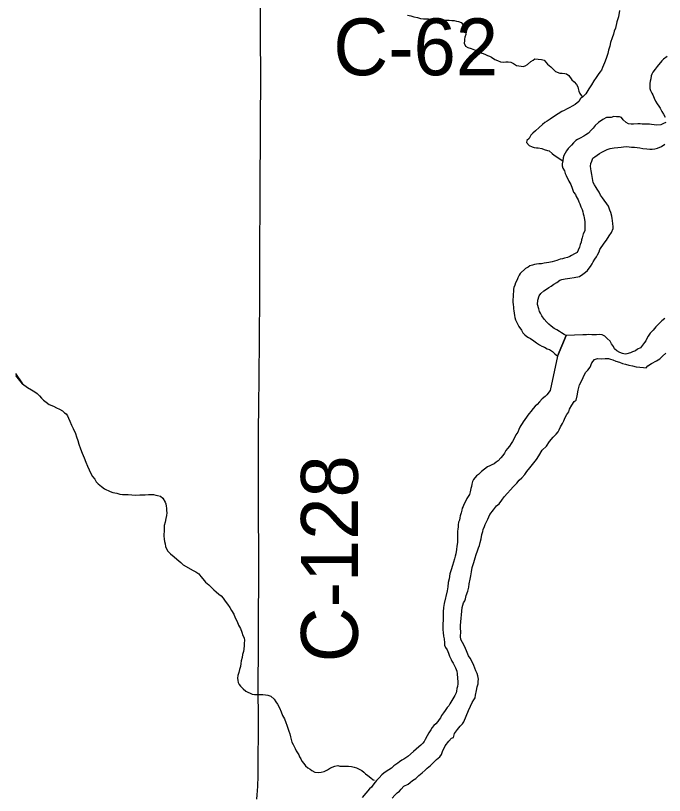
# Model space of a CAD drawing. Extents: x -17 to 88, y -5 to 22.
# Drawn here: x -13.468 to -12.82, y 19.416 to 20.195 of the extents above; entities that cross this region are included whole.
import ezdxf

# ---------------------------------------------------------------- set-up
doc = ezdxf.new("R2010")
doc.units = 0
for name, color, linetype in [('GM_X_County_Road', 7, 'Continuous'), ('GM_X_County_Road_Text', 7, 'Continuous'), ('GM_X_Major_River', 7, 'Continuous'), ('GM_X_Minor_River', 7, 'Continuous')]:
    doc.layers.add(name, color=color, linetype=linetype)

msp = doc.modelspace()

# ---------------------------------------------------------------- linework, layer by layer
at = {"layer": 'GM_X_County_Road'}
msp.add_lwpolyline([(-13.22723, 19.41198), (-13.22682, 19.41634), (-13.22658, 19.42053), (-13.22641, 19.42506), (-13.22609, 19.43517), (-13.22563, 19.49635), (-13.22605, 19.51809), (-13.22611, 19.53485), (-13.22568, 19.55348), (-13.22561, 19.57214), (-13.22553, 19.6063), (-13.22533, 19.61935), (-13.22546, 19.66783), (-13.22572, 19.6877), (-13.22578, 19.70882), (-13.22563, 19.7461), (-13.22555, 19.78216), (-13.2254, 19.80328), (-13.225, 19.83496), (-13.22461, 19.87039), (-13.22433, 19.917), (-13.22425, 19.95428), (-13.22384, 20.01704), (-13.22366, 20.08539), (-13.22343, 20.13634), (-13.22365, 20.17235), (-13.2235, 20.20402)], dxfattribs=at)
at = {"layer": 'GM_X_Major_River'}
msp.add_line((-12.91819, 19.87527), (-12.92688, 19.85474), dxfattribs=at)
for points in [[(-12.81972, 19.89225), (-12.8228, 19.89002), (-12.8259, 19.88704), (-12.82862, 19.88406), (-12.83135, 19.88069), (-12.83444, 19.87771), (-12.8364, 19.87471), (-12.83758, 19.87245), (-12.83876, 19.87019), (-12.83994, 19.86832), (-12.84422, 19.86308), (-12.84691, 19.86161), (-12.84922, 19.86014), (-12.8519, 19.85905), (-12.8542, 19.85795), (-12.85764, 19.85725), (-12.85954, 19.85691), (-12.8622, 19.85734), (-12.86484, 19.85853), (-12.86785, 19.8601), (-12.8701, 19.86204), (-12.87119, 19.86434), (-12.87304, 19.86703), (-12.87451, 19.86972), (-12.8775, 19.87243), (-12.87974, 19.87475), (-12.88238, 19.87594), (-12.88504, 19.87637), (-12.88808, 19.87605), (-12.89036, 19.87609), (-12.89265, 19.87613), (-12.89606, 19.87657), (-12.89797, 19.87623), (-12.90177, 19.87592), (-12.91819, 19.87527)], [(-12.92688, 19.85474), (-12.93437, 19.82032), (-12.93749, 19.8162), (-12.93942, 19.81434), (-12.94213, 19.81211), (-12.94484, 19.80913), (-12.94717, 19.80651), (-12.94911, 19.80465), (-12.95143, 19.80241), (-12.95377, 19.79942), (-12.95533, 19.79755), (-12.9565, 19.79567), (-12.95806, 19.7938), (-12.95962, 19.79155), (-12.96119, 19.7893), (-12.96236, 19.78742), (-12.96353, 19.78555), (-12.96471, 19.78367), (-12.96551, 19.78141), (-12.9667, 19.77877), (-12.96865, 19.77615), (-12.97025, 19.77238), (-12.97182, 19.76937), (-12.97338, 19.7675), (-12.97495, 19.76487), (-12.97689, 19.76263), (-12.97845, 19.76038), (-12.98002, 19.75775), (-12.98158, 19.7555), (-12.98353, 19.75326), (-12.98625, 19.75027), (-12.98818, 19.74879), (-12.9901, 19.74731), (-12.9924, 19.74621), (-12.99471, 19.74511), (-12.99701, 19.74402), (-13.00279, 19.73957), (-13.00589, 19.73659), (-13.00782, 19.7351), (-13.01093, 19.73136), (-13.01173, 19.72948), (-13.01254, 19.72684), (-13.01296, 19.72457), (-13.01338, 19.72267), (-13.0142, 19.71927), (-13.01501, 19.71663), (-13.01619, 19.71437), (-13.01737, 19.7125), (-13.01934, 19.70874), (-13.02052, 19.70648), (-13.02132, 19.7046), (-13.02211, 19.70271), (-13.02253, 19.70082), (-13.02334, 19.69818), (-13.02416, 19.69515), (-13.02457, 19.69326), (-13.02499, 19.69099), (-13.0258, 19.68873), (-13.02623, 19.68608), (-13.02626, 19.68418), (-13.02669, 19.68191)], [(-12.90622, 19.82094), (-12.90498, 19.82623), (-12.9038, 19.82849), (-12.90143, 19.83338), (-12.89905, 19.83828), (-12.89672, 19.84089), (-12.89439, 19.84388), (-12.89279, 19.84803), (-12.89007, 19.8514), (-12.887, 19.85248), (-12.88283, 19.85202), (-12.8794, 19.85234), (-12.87598, 19.85228), (-12.87409, 19.85186), (-12.87182, 19.85106), (-12.8688, 19.84986), (-12.86502, 19.84866), (-12.862, 19.84746), (-12.85897, 19.84665), (-12.85557, 19.84582), (-12.85216, 19.845), (-12.84837, 19.84417), (-12.84458, 19.84372), (-12.84117, 19.84328), (-12.83851, 19.84323), (-12.83657, 19.84509), (-12.83311, 19.8473), (-12.82811, 19.85025), (-12.82465, 19.85208), (-12.82194, 19.85469), (-12.81885, 19.85767)], [(-13.04462, 19.4544), (-13.04268, 19.45664), (-13.04186, 19.45966), (-13.03909, 19.46531), (-13.03558, 19.47018), (-13.03286, 19.47317), (-13.03095, 19.47389), (-13.02974, 19.47767), (-13.027, 19.48179), (-13.02427, 19.48516), (-13.02195, 19.48739), (-13.02039, 19.48926), (-13.016, 19.50057), (-13.01401, 19.50509), (-13.01204, 19.50885), (-13.01047, 19.51149), (-13.0093, 19.51336), (-13.00887, 19.51601), (-13.00802, 19.52055), (-13.00719, 19.52433), (-13.00637, 19.52736), (-13.00633, 19.52964), (-13.00591, 19.53191), (-13.00661, 19.53534), (-13.00733, 19.53763), (-13.00841, 19.54031), (-13.0106, 19.54566), (-13.01242, 19.54987), (-13.01426, 19.55295), (-13.01574, 19.55525), (-13.0172, 19.5587), (-13.01937, 19.56443), (-13.02195, 19.56866), (-13.02342, 19.57172), (-13.02374, 19.57477), (-13.02366, 19.57932), (-13.02397, 19.58313), (-13.02392, 19.58578), (-13.02206, 19.6036), (-13.02084, 19.60813), (-13.01965, 19.61039), (-13.01886, 19.61227), (-13.01804, 19.61567), (-13.01644, 19.61982), (-13.0156, 19.62398), (-13.01515, 19.62739), (-13.01431, 19.63193), (-13.01349, 19.63534), (-13.01303, 19.63913), (-13.01219, 19.64367), (-13.01058, 19.64857), (-13.00935, 19.65311), (-13.00815, 19.6565), (-13.00694, 19.66028), (-13.00574, 19.66329), (-13.00494, 19.66556), (-13.00412, 19.66858), (-13.00329, 19.67236), (-13.00245, 19.67652), (-13.00163, 19.67955), (-13.00122, 19.68144), (-13.00002, 19.68445), (-12.99922, 19.68672), (-12.99764, 19.68973), (-12.99646, 19.69198), (-12.99447, 19.6965), (-12.99096, 19.70137), (-12.98785, 19.70511), (-12.98515, 19.70734), (-12.98242, 19.71071), (-12.98008, 19.71408), (-12.97697, 19.71782), (-12.97386, 19.72118), (-12.97114, 19.72417), (-12.96765, 19.7279), (-12.96532, 19.7309), (-12.96261, 19.73313), (-12.95951, 19.73649), (-12.95755, 19.73949), (-12.95444, 19.74323), (-12.94782, 19.75146), (-12.94547, 19.75521), (-12.94232, 19.76085), (-12.93806, 19.76495), (-12.93494, 19.76945), (-12.93143, 19.77394), (-12.92834, 19.77692), (-12.92639, 19.77916), (-12.92522, 19.78104), (-12.92402, 19.78405), (-12.92206, 19.78744), (-12.92049, 19.79007), (-12.91928, 19.79346), (-12.91771, 19.79647), (-12.91576, 19.79909), (-12.91494, 19.80173), (-12.91259, 19.80587), (-12.91023, 19.80962), (-12.90831, 19.81073), (-12.90747, 19.81527), (-12.90622, 19.82094)], [(-13.02669, 19.68191), (-13.02672, 19.68001), (-13.02678, 19.67698), (-13.02686, 19.67242), (-13.02693, 19.66862), (-13.02738, 19.66483), (-13.02783, 19.66142), (-13.02867, 19.65726), (-13.02909, 19.65499), (-13.0299, 19.65235), (-13.03072, 19.64895), (-13.03193, 19.64555), (-13.03315, 19.6414), (-13.03436, 19.63724), (-13.03522, 19.63232), (-13.03604, 19.62854), (-13.03651, 19.62437), (-13.03734, 19.62021), (-13.04024, 19.60773), (-13.04069, 19.60356), (-13.04115, 19.59939), (-13.04122, 19.59598), (-13.04128, 19.59256), (-13.04132, 19.59066), (-13.04137, 19.58763), (-13.04143, 19.58459), (-13.04149, 19.58117), (-13.04116, 19.57851), (-13.04084, 19.57508), (-13.04014, 19.57241), (-13.03983, 19.56823), (-13.03988, 19.56595), (-13.03878, 19.56365), (-13.0373, 19.56135), (-13.03584, 19.55791), (-13.03476, 19.55485), (-13.0333, 19.55178), (-13.03257, 19.54987), (-13.03109, 19.54794), (-13.03, 19.54527), (-13.02889, 19.54335), (-13.02744, 19.5399), (-13.0271, 19.53724), (-13.0268, 19.53305), (-13.02649, 19.52925), (-13.02653, 19.52735), (-13.02696, 19.5247), (-13.02737, 19.52281), (-13.0278, 19.52016), (-13.02822, 19.51827), (-13.02941, 19.51563), (-13.0345, 19.50737), (-13.03568, 19.5055), (-13.03724, 19.50363), (-13.03919, 19.50062), (-13.04076, 19.49838), (-13.04271, 19.49575), (-13.04389, 19.4935), (-13.04506, 19.49162), (-13.04662, 19.48975), (-13.04856, 19.48751), (-13.0505, 19.48564), (-13.05205, 19.48378), (-13.05362, 19.48153), (-13.05558, 19.47852), (-13.05715, 19.47552), (-13.05912, 19.47176), (-13.0603, 19.46988), (-13.06147, 19.468), (-13.06341, 19.46614), (-13.06535, 19.46428), (-13.06805, 19.46205), (-13.07075, 19.45982), (-13.07655, 19.45461), (-13.0804, 19.45202), (-13.08233, 19.45092), (-13.08464, 19.44944), (-13.08656, 19.44796), (-13.08849, 19.44686), (-13.09041, 19.44537), (-13.09274, 19.44314), (-13.09544, 19.44129), (-13.09812, 19.43982), (-13.10044, 19.43796), (-13.10237, 19.43648), (-13.10508, 19.43349), (-13.10779, 19.43089), (-13.10897, 19.42901), (-13.11131, 19.42601), (-13.11286, 19.42414), (-13.1148, 19.42228), (-13.12219, 19.41368)], [(-13.09216, 19.41313), (-13.08944, 19.41611), (-13.08712, 19.41835), (-13.0848, 19.42021), (-13.08324, 19.42208), (-13.08053, 19.42506), (-13.0763, 19.42726), (-13.074, 19.42874), (-13.07168, 19.4306), (-13.0686, 19.43282), (-13.0655, 19.4358), (-13.06203, 19.43839), (-13.05932, 19.441), (-13.05699, 19.44324), (-13.0539, 19.44584), (-13.05081, 19.44882), (-13.04771, 19.4518), (-13.04462, 19.4544)]]:
    msp.add_lwpolyline(points, dxfattribs=at)
at = {"layer": 'GM_X_Minor_River'}
msp.add_line((-12.92688, 19.85474), (-12.91819, 19.87527), dxfattribs=at)
for points in [[(-12.86492, 20.2003), (-12.86618, 20.19386), (-12.8678, 20.18896), (-12.86906, 20.18252), (-12.87026, 20.17951), (-12.87107, 20.17649), (-12.87228, 20.17271), (-12.87389, 20.16818), (-12.87472, 20.1644), (-12.87593, 20.16063), (-12.87675, 20.15722), (-12.87836, 20.15232), (-12.87997, 20.14779), (-12.88196, 20.14327), (-12.88315, 20.14064), (-12.88471, 20.13839), (-12.88627, 20.13614), (-12.88823, 20.13313), (-12.89057, 20.12976), (-12.89293, 20.12601), (-12.89566, 20.12188), (-12.8988, 20.117), (-12.9019, 20.11364), (-12.90383, 20.11216), (-12.90579, 20.10916), (-12.90926, 20.10618), (-12.91233, 20.10472), (-12.91464, 20.10325), (-12.9181, 20.10141), (-12.9204, 20.10031), (-12.9227, 20.09922), (-12.92616, 20.097), (-12.93001, 20.09442), (-12.93425, 20.09146), (-12.93733, 20.08961), (-12.93964, 20.08814), (-12.94195, 20.08628), (-12.94543, 20.08331), (-12.94891, 20.07996), (-12.95162, 20.07773), (-12.95356, 20.07549), (-12.95515, 20.0721), (-12.95746, 20.07024), (-12.95788, 20.06835), (-12.95527, 20.06526), (-12.95226, 20.06407), (-12.95037, 20.06328), (-12.94809, 20.06285), (-12.94619, 20.06282), (-12.94278, 20.06237), (-12.94014, 20.06119), (-12.93711, 20.06037), (-12.93522, 20.05996), (-12.93223, 20.05724), (-12.93036, 20.05569), (-12.92172, 20.04983)], [(-13.07679, 20.19549), (-13.07339, 20.19467), (-13.07036, 20.19385), (-13.06695, 20.19303), (-13.06393, 20.19222), (-13.0609, 20.19178), (-13.05595, 20.19169), (-13.05216, 20.19124), (-13.04761, 20.19077), (-13.04343, 20.1907), (-13.03962, 20.19063), (-13.03734, 20.19058), (-13.03506, 20.19054), (-13.03241, 20.19011), (-13.03013, 20.19007), (-13.02786, 20.18965), (-13.02596, 20.18923), (-13.02332, 20.18805), (-13.02108, 20.18573), (-13.01964, 20.1819), (-13.01893, 20.17885), (-13.0186, 20.17619), (-13.01941, 20.17354), (-13.01983, 20.17165), (-13.01986, 20.16975), (-13.02029, 20.16748), (-13.01882, 20.16442), (-13.01656, 20.16324), (-13.01316, 20.16203), (-13.00976, 20.16083), (-13.00636, 20.16001), (-13.00222, 20.15765), (-12.99958, 20.15646), (-12.99694, 20.15528), (-12.99505, 20.15448), (-12.99279, 20.15368), (-12.98941, 20.15134), (-12.98677, 20.15015), (-12.98375, 20.14896), (-12.98072, 20.14852), (-12.97843, 20.14886), (-12.97615, 20.14882), (-12.97349, 20.14839), (-12.97085, 20.1472), (-12.96785, 20.14524), (-12.9633, 20.1444), (-12.9614, 20.14436), (-12.95911, 20.1447), (-12.9568, 20.14618), (-12.95371, 20.14916), (-12.9514, 20.15064), (-12.94948, 20.15174), (-12.94302, 20.15124), (-12.94038, 20.15043), (-12.93703, 20.14657), (-12.93365, 20.14385), (-12.93104, 20.14114), (-12.9288, 20.1392), (-12.92465, 20.13761)], [(-12.8175, 20.15423), (-12.82097, 20.15163), (-12.8229, 20.14977), (-12.82757, 20.14416), (-12.82952, 20.14154), (-12.83186, 20.13854), (-12.83265, 20.13666), (-12.83345, 20.13478), (-12.83388, 20.13175), (-12.83431, 20.12947), (-12.83473, 20.12721), (-12.83479, 20.12417), (-12.83482, 20.12227), (-12.8341, 20.12036), (-12.83263, 20.11767), (-12.8319, 20.11576), (-12.83044, 20.11269), (-12.82897, 20.10963), (-12.8275, 20.10694), (-12.82565, 20.10463), (-12.82454, 20.10271), (-12.8227, 20.09926), (-12.82123, 20.09657), (-12.81939, 20.0935)], [(-12.92465, 20.13761), (-12.92237, 20.13757), (-12.91971, 20.13714), (-12.91782, 20.13672), (-12.91557, 20.13516), (-12.9126, 20.13093), (-12.91036, 20.12899), (-12.90813, 20.12629), (-12.90665, 20.12398), (-12.90631, 20.12208), (-12.90559, 20.11941), (-12.9045, 20.11711), (-12.9019, 20.11364)], [(-12.81873, 20.08817), (-12.82103, 20.08708), (-12.82371, 20.08599), (-12.8279, 20.08569), (-12.83056, 20.08574), (-12.83321, 20.08617), (-12.83511, 20.08658), (-12.83891, 20.08665), (-12.84233, 20.08671), (-12.84423, 20.08675), (-12.84689, 20.0868), (-12.85108, 20.0865), (-12.85336, 20.08654), (-12.85601, 20.08697), (-12.85827, 20.08815), (-12.86126, 20.09086), (-12.86312, 20.09317), (-12.86501, 20.09397), (-12.86805, 20.09403), (-12.87071, 20.09407), (-12.87338, 20.09336), (-12.87795, 20.09307), (-12.88179, 20.09124), (-12.88602, 20.08828), (-12.8895, 20.08531), (-12.89145, 20.08269), (-12.8934, 20.08045), (-12.89611, 20.07746), (-12.8988, 20.07599), (-12.90073, 20.07451), (-12.90419, 20.07267), (-12.90688, 20.0712), (-12.9088, 20.0701), (-12.91112, 20.06786), (-12.91306, 20.06562)], [(-12.91306, 20.06562), (-12.91617, 20.06226), (-12.91811, 20.06002), (-12.91929, 20.05776), (-12.92048, 20.05513), (-12.92129, 20.05286), (-12.92172, 20.04983), (-12.92216, 20.0468), (-12.92219, 20.0449), (-12.92148, 20.04261), (-12.92001, 20.03993), (-12.91929, 20.03725), (-12.91819, 20.03534), (-12.91564, 20.02959), (-12.9138, 20.02614), (-12.91234, 20.0227), (-12.9109, 20.01849), (-12.90904, 20.01618), (-12.90832, 20.01427), (-12.90648, 20.01082), (-12.90576, 20.0089), (-12.90465, 20.00698), (-12.90357, 20.00393), (-12.90248, 20.00125), (-12.90176, 19.99896), (-12.90141, 19.99705), (-12.90069, 19.99514), (-12.90035, 19.99285), (-12.89965, 19.98942), (-12.89971, 19.98639), (-12.89976, 19.98373), (-12.89983, 19.97993), (-12.90141, 19.97692), (-12.90224, 19.97314), (-12.90304, 19.97088), (-12.90347, 19.96861), (-12.90427, 19.96635), (-12.90508, 19.9637), (-12.90627, 19.96069), (-12.90746, 19.95843), (-12.91015, 19.95696), (-12.91284, 19.95549), (-12.91476, 19.95439), (-12.91706, 19.95329), (-12.92011, 19.95259), (-12.92203, 19.95186), (-12.92432, 19.95153), (-12.92776, 19.95045), (-12.93005, 19.94973), (-12.93235, 19.94902), (-12.93578, 19.94832), (-12.93807, 19.94799), (-12.94036, 19.94765), (-12.94303, 19.94694), (-12.94569, 19.94699), (-12.94798, 19.94665), (-12.94989, 19.9463), (-12.9518, 19.94558), (-12.95448, 19.94487), (-12.9564, 19.94377), (-12.95909, 19.9423), (-12.96412, 19.93746), (-12.9653, 19.93558), (-12.96649, 19.93294), (-12.96728, 19.93106), (-12.96886, 19.92805), (-12.96966, 19.92579), (-12.97047, 19.92352), (-12.97088, 19.92163), (-12.97092, 19.91935), (-12.97135, 19.9167), (-12.9714, 19.91405), (-12.97145, 19.91139), (-12.9715, 19.90873), (-12.97116, 19.90645), (-12.97083, 19.90378), (-12.97087, 19.90189), (-12.97052, 19.89998), (-12.97019, 19.8977), (-12.96985, 19.89541), (-12.96951, 19.8935), (-12.96879, 19.89121), (-12.96697, 19.887), (-12.96549, 19.88432), (-12.9629, 19.88085), (-12.96143, 19.87817), (-12.95956, 19.87623), (-12.9577, 19.8743), (-12.95581, 19.8735), (-12.95393, 19.87233), (-12.95055, 19.86999), (-12.94793, 19.86804), (-12.94492, 19.86609), (-12.94266, 19.86491), (-12.94002, 19.86372), (-12.93739, 19.86215), (-12.93512, 19.86135), (-12.93212, 19.85939), (-12.9295, 19.85707), (-12.92763, 19.85551), (-12.92688, 19.85474)], [(-12.91819, 19.87527), (-12.9204, 19.87627), (-12.92302, 19.87821), (-12.9249, 19.87939), (-12.92754, 19.88095), (-12.93017, 19.88252), (-12.93316, 19.88486), (-12.93579, 19.8868), (-12.93766, 19.88874), (-12.94026, 19.89182), (-12.94248, 19.8949), (-12.94395, 19.89759), (-12.94506, 19.89951), (-12.94577, 19.90218), (-12.94683, 19.90638), (-12.94675, 19.91055), (-12.94515, 19.91508), (-12.94359, 19.91733), (-12.9405, 19.91993), (-12.9378, 19.92178), (-12.93549, 19.92325), (-12.93318, 19.92473), (-12.93049, 19.92658), (-12.92779, 19.92843), (-12.92471, 19.93065), (-12.92279, 19.93137), (-12.91936, 19.93207), (-12.91478, 19.93274), (-12.91021, 19.93342), (-12.90486, 19.93446), (-12.90178, 19.93668), (-12.89908, 19.93853), (-12.89715, 19.94039), (-12.89521, 19.94263), (-12.89403, 19.94451), (-12.89246, 19.94714), (-12.89129, 19.94902), (-12.88971, 19.95164), (-12.88815, 19.95389), (-12.88697, 19.95615), (-12.88539, 19.95916), (-12.88459, 19.96142), (-12.88341, 19.9633), (-12.88185, 19.96555), (-12.88029, 19.9678), (-12.87795, 19.97079), (-12.87521, 19.97492), (-12.87287, 19.97829), (-12.87127, 19.98244), (-12.87123, 19.98434), (-12.87156, 19.987), (-12.87188, 19.99043), (-12.87223, 19.99233), (-12.87256, 19.99462), (-12.87363, 19.99843), (-12.87473, 20.00073), (-12.87618, 20.00456), (-12.88211, 20.01302), (-12.88396, 20.01571), (-12.88542, 20.01878), (-12.88727, 20.02147), (-12.88837, 20.02339), (-12.88985, 20.02608), (-12.89133, 20.02838), (-12.89201, 20.03219), (-12.8927, 20.03638), (-12.89339, 20.03981), (-12.89373, 20.0421), (-12.89406, 20.04476), (-12.89363, 20.04741), (-12.89283, 20.04967), (-12.89163, 20.05269), (-12.88971, 20.0538), (-12.88739, 20.05565), (-12.88508, 20.05713), (-12.88278, 20.0586), (-12.88009, 20.06007), (-12.8774, 20.06116), (-12.87434, 20.06224), (-12.87053, 20.06293), (-12.86672, 20.06324), (-12.86329, 20.06356), (-12.86101, 20.06389), (-12.85758, 20.06421), (-12.8553, 20.06379), (-12.85302, 20.06375), (-12.84998, 20.06369), (-12.84733, 20.06326), (-12.84468, 20.06283), (-12.84164, 20.0624), (-12.83785, 20.06195), (-12.83481, 20.06151), (-12.83253, 20.06147), (-12.82987, 20.0618), (-12.82719, 20.06251), (-12.82297, 20.06433), (-12.81989, 20.06655)], [(-13.46826, 19.83744), (-13.46123, 19.82706), (-13.46792, 19.83554), (-13.46123, 19.82706), (-13.45636, 19.82355), (-13.45222, 19.8212), (-13.44921, 19.81924), (-13.44659, 19.81729), (-13.44435, 19.81497), (-13.44249, 19.81266), (-13.44025, 19.81072), (-13.43762, 19.80877), (-13.43462, 19.80644), (-13.43047, 19.80484), (-13.42746, 19.80327), (-13.42445, 19.80169), (-13.42143, 19.80012), (-13.41957, 19.79818), (-13.41769, 19.79701), (-13.41658, 19.79509), (-13.41549, 19.79279), (-13.41402, 19.78973), (-13.41257, 19.7859), (-13.41074, 19.78245), (-13.40855, 19.77747), (-13.40747, 19.77404), (-13.40602, 19.77059), (-13.40495, 19.76677), (-13.40351, 19.76219), (-13.40169, 19.75798), (-13.39988, 19.75301), (-13.39806, 19.7488), (-13.39661, 19.74497), (-13.39478, 19.74114), (-13.39332, 19.73808), (-13.39148, 19.73463), (-13.38925, 19.73192), (-13.38778, 19.72924), (-13.38591, 19.72731), (-13.38254, 19.72459), (-13.37954, 19.72225), (-13.37389, 19.71949), (-13.37124, 19.71868), (-13.36708, 19.71784), (-13.36405, 19.71703), (-13.3614, 19.7166), (-13.35874, 19.71655), (-13.3557, 19.7165), (-13.35228, 19.71605), (-13.3481, 19.71597), (-13.34429, 19.71628), (-13.34087, 19.71622), (-13.33897, 19.71618), (-13.33554, 19.7165), (-13.3325, 19.71644), (-13.3306, 19.71641), (-13.32833, 19.71599), (-13.32644, 19.71557), (-13.32341, 19.71476), (-13.32116, 19.71282), (-13.31895, 19.70898), (-13.31823, 19.70706), (-13.31789, 19.70478), (-13.31755, 19.70287), (-13.31759, 19.7006), (-13.31725, 19.69831), (-13.31768, 19.69566), (-13.31812, 19.69263), (-13.31895, 19.68885), (-13.31977, 19.68545), (-13.31985, 19.68127), (-13.32034, 19.67521), (-13.32003, 19.67178), (-13.31969, 19.6695), (-13.31897, 19.66721), (-13.31864, 19.66454), (-13.31754, 19.66224), (-13.31607, 19.65994), (-13.31346, 19.65723), (-13.30971, 19.65412), (-13.30709, 19.6518), (-13.30335, 19.64869), (-13.30073, 19.64636), (-13.29096, 19.64048), (-13.28832, 19.63929), (-13.28531, 19.63734), (-13.28308, 19.63464), (-13.28122, 19.63233), (-13.27862, 19.62886), (-13.27525, 19.62614), (-13.27301, 19.62382), (-13.2704, 19.62111), (-13.26778, 19.61917), (-13.26516, 19.61684), (-13.26291, 19.61528), (-13.26105, 19.61297), (-13.25883, 19.60989), (-13.2566, 19.60681), (-13.25438, 19.60373), (-13.25254, 19.60066), (-13.25033, 19.59682)], [(-13.25033, 19.59682), (-13.24887, 19.59337), (-13.24704, 19.58954), (-13.24558, 19.5861), (-13.24375, 19.58265), (-13.24229, 19.57882), (-13.24121, 19.57576), (-13.24011, 19.57346), (-13.23978, 19.5708), (-13.23983, 19.56814), (-13.23988, 19.56549), (-13.24033, 19.56207), (-13.24075, 19.55981), (-13.24157, 19.55678), (-13.242, 19.55375), (-13.24283, 19.55035), (-13.24326, 19.5477), (-13.24369, 19.54467), (-13.24451, 19.54165), (-13.24533, 19.53863), (-13.24615, 19.5356), (-13.24658, 19.53295), (-13.24624, 19.53067), (-13.24589, 19.52876), (-13.24479, 19.52684), (-13.24368, 19.52492), (-13.24107, 19.52222), (-13.23845, 19.51989), (-13.23204, 19.51711), (-13.22977, 19.51669), (-13.22673, 19.51664), (-13.22407, 19.51658), (-13.22141, 19.51654), (-13.21874, 19.51649), (-13.21647, 19.51607), (-13.21345, 19.51487), (-13.21008, 19.51215), (-13.20823, 19.50946), (-13.20675, 19.50715), (-13.20454, 19.50331), (-13.20309, 19.49949), (-13.20164, 19.49566), (-13.19981, 19.49221), (-13.19835, 19.48877), (-13.19726, 19.48609), (-13.19618, 19.48303), (-13.19547, 19.47998), (-13.19438, 19.4773), (-13.19368, 19.47425), (-13.19297, 19.47158), (-13.19226, 19.46891), (-13.19116, 19.46661), (-13.19005, 19.46469), (-13.18895, 19.46277), (-13.18785, 19.46047), (-13.18675, 19.45855), (-13.18527, 19.45625), (-13.18454, 19.45433), (-13.18344, 19.45242), (-13.18234, 19.45011), (-13.18048, 19.4478), (-13.17862, 19.44549), (-13.17638, 19.44355), (-13.17413, 19.44199), (-13.17225, 19.44082), (-13.16923, 19.43924), (-13.16544, 19.43879), (-13.16315, 19.43913), (-13.1601, 19.43983), (-13.15665, 19.44128), (-13.15357, 19.44351), (-13.14936, 19.44495), (-13.1463, 19.44565), (-13.14441, 19.44524), (-13.14175, 19.44519), (-13.13871, 19.44513), (-13.13567, 19.44507), (-13.13263, 19.44464), (-13.12998, 19.44421), (-13.12771, 19.44341), (-13.12432, 19.44182), (-13.12244, 19.44065), (-13.12057, 19.4391), (-13.1187, 19.43754), (-13.11645, 19.4356), (-13.11345, 19.43327), (-13.11121, 19.43133), (-13.11008, 19.43093)]]:
    msp.add_lwpolyline(points, dxfattribs=at)

# ---------------------------------------------------------------- texts
at = {"layer": 'GM_X_County_Road_Text'}
for s, rotation, p in [('C-62', 0.00001, (-13.15092, 20.13544)), ('C-128', 90.00634, (-13.12637, 19.54883))]:
    msp.add_text(s, height=0.056818, rotation=rotation, dxfattribs=at).set_placement(p)

doc.saveas('drawing.dxf')
